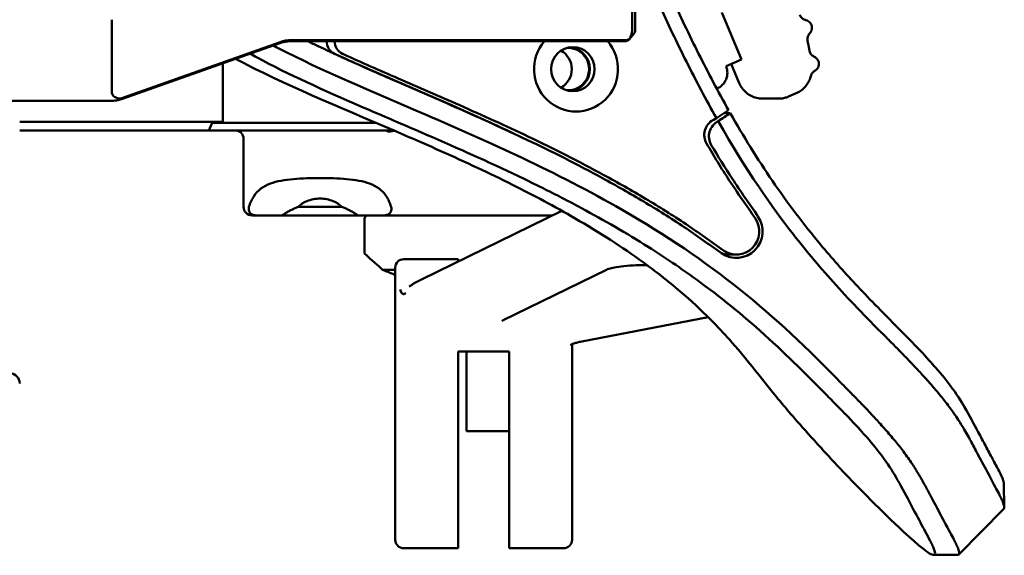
# Model space of a CAD drawing. Header units: millimetres. Extents: x 0 to 14369, y -869 to 2970.
# Tile 379 of 656: x 1738 to 1796, y 1844 to 1875. Entities that reach past the tile are written whole.
import ezdxf

# ---------------------------------------------------------------- set-up
doc = ezdxf.new("R2010")
doc.units = ezdxf.units.MM
doc.header["$LTSCALE"] = 10
doc.layers.add('Sichtbar (ISO)', color=7, linetype='Continuous', lineweight=50)

msp = doc.modelspace()

# ---------------------------------------------------------------- linework, layer by layer
at = {"layer": 'Sichtbar (ISO)'}
for p, q in [((1773.809, 1874.617), (1773.809, 1898.41)), ((1774.001, 1898.248), (1774.001, 1874.78)), ((1779.099, 1875.699), (1780.249, 1872.934)), ((1743.206, 1875.283), (1743.206, 1871.045)), ((1773.657, 1874.139), (1773.915, 1874.449)), ((1773.915, 1874.449), (1773.915, 1874.449)), ((1743.78, 1870.605), (1753.085, 1873.902)), ((1743.794, 1870.667), (1753.099, 1873.965)), ((1773.4, 1874.014), (1753.734, 1874.014)), ((1753.773, 1874.081), (1773.456, 1874.081)), ((1749.738, 1872.716), (1749.738, 1869.264)), ((1780.249, 1872.934), (1779.339, 1872.546)), ((1780.114, 1871.553), (1779.646, 1872.677)), ((1784.523, 1873.105), (1784.523, 1873.105)), ((1783.464, 1870.948), (1783.003, 1870.752)), ((1729.606, 1870.514), (1743.31, 1870.514)), ((1743.759, 1870.598), (1743.646, 1870.564)), ((1782.424, 1870.634), (1781.485, 1870.634)), ((1779.489, 1869.954), (1778.774, 1869.483)), ((1779.588, 1869.78), (1779.226, 1869.78)), ((1737.784, 1869.264), (1744.853, 1869.264)), ((1749.738, 1869.264), (1744.853, 1869.264)), ((1749.111, 1869.214), (1748.916, 1868.764)), ((1758.736, 1869.214), (1749.111, 1869.214)), ((1778.774, 1869.483), (1778.579, 1869.377)), ((1778.859, 1869.302), (1778.872, 1869.31)), ((1737.784, 1868.764), (1744.853, 1868.764)), ((1748.916, 1868.764), (1744.853, 1868.764)), ((1759.784, 1868.764), (1748.916, 1868.764)), ((1750.953, 1868.264), (1750.953, 1864.264)), ((1756.731, 1864.264), (1754.175, 1864.264)), ((1761.424, 1859.996), (1769.668, 1864.038)), ((1751.453, 1863.764), (1751.681, 1863.764)), ((1751.681, 1863.764), (1753.22, 1863.764)), ((1757.686, 1863.764), (1753.22, 1863.764)), ((1757.686, 1863.764), (1759.225, 1863.764)), ((1758.076, 1863.564), (1758.076, 1861.514)), ((1759.225, 1863.764), (1759.449, 1863.764)), ((1759.449, 1863.764), (1761.022, 1863.764)), ((1761.022, 1863.764), (1769.109, 1863.764)), ((1760.488, 1861.184), (1760.376, 1861.184)), ((1760.488, 1861.184), (1763.576, 1861.184)), ((1763.576, 1861.184), (1763.576, 1861.051)), ((1779.479, 1861.46), (1779.948, 1861.46)), ((1759.876, 1860.564), (1759.134, 1860.564)), ((1759.876, 1860.684), (1759.876, 1854.513)), ((1766.196, 1857.567), (1772.314, 1860.566)), ((1759.876, 1860.264), (1759.854, 1860.264)), ((1760.045, 1860.264), (1760.044, 1860.264)), ((1770.854, 1856.341), (1778.285, 1857.771)), ((1770.276, 1854.402), (1770.276, 1856.185)), ((1763.576, 1854.099), (1763.576, 1855.741)), ((1766.576, 1855.741), (1763.576, 1855.741)), ((1764.076, 1851.064), (1764.076, 1855.741)), ((1766.576, 1855.741), (1766.576, 1854.099)), ((1759.876, 1854.513), (1759.876, 1854.402)), ((1759.876, 1851.893), (1759.876, 1854.402)), ((1770.276, 1854.402), (1770.276, 1851.893)), ((1763.576, 1854.099), (1763.576, 1851.577)), ((1766.576, 1851.577), (1766.576, 1854.099)), ((1759.876, 1851.893), (1759.876, 1851.266)), ((1770.276, 1851.266), (1770.276, 1851.893)), ((1759.876, 1844.769), (1759.876, 1851.266)), ((1763.576, 1850.998), (1763.576, 1851.577)), ((1766.576, 1851.577), (1766.576, 1850.998)), ((1770.276, 1851.266), (1770.276, 1844.769)), ((1763.576, 1850.998), (1763.576, 1844.436)), ((1766.576, 1851.064), (1764.076, 1851.064)), ((1766.576, 1844.436), (1766.576, 1850.998)), ((1795.689, 1847.97), (1795.707, 1846.573)), ((1794.352, 1845.138), (1795.679, 1846.482)), ((1793.025, 1843.794), (1794.352, 1845.138)), ((1759.876, 1844.669), (1759.876, 1844.769)), ((1763.576, 1844.436), (1763.576, 1844.169)), ((1766.576, 1844.169), (1766.576, 1844.436)), ((1770.276, 1844.769), (1770.276, 1844.669)), ((1760.376, 1844.169), (1763.576, 1844.169)), ((1766.576, 1844.169), (1769.776, 1844.169)), ((1792.956, 1843.77), (1791.559, 1843.77))]:
    msp.add_line(p, q, dxfattribs=at)
for centre, radius, start, end in [((1743.613, 1871.076), 0.5, 286.89398, 289.51243), ((1750.453, 1868.264), 0.5, 0, 90), ((1751.453, 1864.264), 0.5, 180, 270), ((1758.276, 1863.564), 0.2, 90, 180), ((1760.376, 1860.684), 0.5, 89.99999, 179.99995), ((1737.174, 1853.858), 0.61, 0.91728, 86.08275), ((1760.376, 1844.669), 0.5, 180, 270), ((1769.776, 1844.669), 0.5, 270, 0)]:
    msp.add_arc(centre, radius, start, end, dxfattribs=at)
for centre, major_axis, ratio, start_param, end_param in [((1773.111, 1874.264), (0.601, 0.616), 0.577262, 5.186509, 5.74886), ((1753.773, 1872.014), (0, 2.067), 0.987688, 0, 0.336675), ((1756.628, 1874.005), (0, -0.8), 0.987688, 4.701003, 5.860082), ((1757.098, 1874.005), (0, 0.8), 0.987688, 1.55941, 2.718489), ((1770.513, 1872.372), (0, -2.5), 0.987688, 3.99575, 8.570621), ((1769.027, 1872.372), (0, -1.25), 0.987688, 0.508699, 2.632894), ((1770.044, 1872.372), (0, -1.25), 0.987688, 6.218287, 9.489676), ((1770.044, 1872.372), (0, 1.3), 0.987688, 3.251464, 6.173314), ((1778.429, 1872.158), (0, -1), 0.987688, 0.372775, 1.96929), ((1743.887, 1871.159), (-0.659, -0.24), 0.711744, 6.03014, 6.178417), ((1743.555, 1871.042), (0, 0.353), 0.987688, 1.774788, 2.040153), ((1743.887, 1871.159), (-0.659, -0.24), 0.711744, 0.082479, 0.777282), ((1743.308, 1871.526), (1.077, -0.017), 0.939999, 4.729138, 4.729321), ((1743.653, 1871.076), (0, -0.433), 0.987688, 6.00867, 6.61986), ((1779.043, 1868.495), (0, -1), 0.987688, 3.631367, 5.247821), ((1779.319, 1868.417), (0, 1), 0.987688, 0.484039, 2.109341), ((1779.948, 1862.819), (0, -1.559), 0.987688, 5.680378, 8.456789), ((1779.948, 1862.819), (0, -1.359), 0.987688, 5.680378, 8.456789), ((1779.479, 1862.819), (0, -1.359), 0.987688, 6.002447, 6.283185), ((1778.462, 1862.819), (0, -1.559), 0.987688, 0.50361, 0.537513), ((1780.537, 1860.683), (-20.662, 0.001), 0.004573, 0.000001, 0.000004)]:
    msp.add_ellipse(centre, major_axis=major_axis, ratio=ratio, start_param=start_param, end_param=end_param, dxfattribs=at)
msp.add_ellipse((1770.325, 1872.372), major_axis=(0, -1.3), ratio=0.987688, dxfattribs=at)
for points, knots in [([(1775.382, 1876.222), (1775.899, 1875.088), (1776.442, 1873.941), (1777.569, 1871.69), (1778.157, 1870.577), (1778.774, 1869.483)], [-0.757357, -0.757357, -0.757357, -0.757357, -0.3779386, -0.3779386, -0.000001, -0.000001, -0.000001, -0.000001]), ([(1776.11, 1876.669), (1776.631, 1875.525), (1777.165, 1874.398), (1778.286, 1872.156), (1778.872, 1871.047), (1779.489, 1869.954)], [-0.7535239, -0.7535239, -0.7535239, -0.7535239, -0.377716, -0.377716, -0.0000033, -0.0000033, -0.0000033, -0.0000033]), ([(1783.677, 1875.564), (1783.689, 1875.533), (1783.704, 1875.503), (1783.739, 1875.447), (1783.759, 1875.421), (1783.804, 1875.374), (1783.828, 1875.352), (1783.881, 1875.315), (1783.909, 1875.299), (1783.967, 1875.273), (1783.998, 1875.263), (1784.029, 1875.256)], [2.8039711, 2.8039711, 2.8039711, 2.8039711, 3.0016839, 3.0016839, 3.1993966, 3.1993966, 3.3971093, 3.3971093, 3.5948221, 3.5948221, 3.7925348, 3.7925348, 3.7925348, 3.7925348]), ([(1784.029, 1875.256), (1784.078, 1875.246), (1784.125, 1875.227), (1784.211, 1875.176), (1784.249, 1875.143), (1784.314, 1875.068), (1784.34, 1875.025), (1784.378, 1874.934), (1784.389, 1874.884), (1784.396, 1874.786), (1784.392, 1874.735), (1784.367, 1874.639), (1784.347, 1874.593), (1784.304, 1874.526), (1784.285, 1874.502), (1784.264, 1874.48)], [0, 0, 0, 0, 0.01498895, 0.01498895, 0.02980429, 0.02980429, 0.04462305, 0.04462305, 0.05944057, 0.05944057, 0.07425796, 0.07425796, 0.08907595, 0.08907595, 0.09819222, 0.09819222, 0.09819222, 0.09819222]), ([(1774.001, 1874.78), (1774.001, 1874.746), (1774, 1874.712), (1773.995, 1874.651), (1773.991, 1874.622), (1773.977, 1874.558), (1773.963, 1874.521), (1773.934, 1874.474), (1773.925, 1874.462), (1773.915, 1874.449)], [0, 0, 0, 0, 0.01005051, 0.01005051, 0.01954803, 0.01954803, 0.03173243, 0.03173243, 0.03653895, 0.03653895, 0.03653895, 0.03653895]), ([(1784.135, 1874.02), (1784.128, 1874.053), (1784.124, 1874.086), (1784.123, 1874.153), (1784.126, 1874.186), (1784.137, 1874.252), (1784.146, 1874.284), (1784.171, 1874.346), (1784.186, 1874.375), (1784.221, 1874.431), (1784.241, 1874.456), (1784.264, 1874.48)], [3.6310818, 3.6310818, 3.6310818, 3.6310818, 3.8287184, 3.8287184, 4.026355, 4.026355, 4.2239915, 4.2239915, 4.4216281, 4.4216281, 4.6192647, 4.6192647, 4.6192647, 4.6192647]), ([(1753.734, 1874.014), (1753.69, 1874.014), (1753.646, 1874.012), (1753.558, 1874.006), (1753.514, 1874.002), (1753.427, 1873.99), (1753.383, 1873.982), (1753.297, 1873.964), (1753.254, 1873.954), (1753.169, 1873.93), (1753.127, 1873.917), (1753.085, 1873.902)], [6.2831853, 6.2831853, 6.2831853, 6.2831853, 6.3505203, 6.3505203, 6.4178552, 6.4178552, 6.4851902, 6.4851902, 6.5525252, 6.5525252, 6.6198601, 6.6198601, 6.6198601, 6.6198601]), ([(1754.736, 1874.014), (1754.935, 1873.916), (1755.136, 1873.82), (1755.338, 1873.723), (1755.805, 1873.501), (1756.278, 1873.282), (1756.755, 1873.064), (1757.283, 1872.824), (1757.816, 1872.586), (1758.352, 1872.349), (1758.89, 1872.112), (1759.431, 1871.876), (1759.975, 1871.64), (1760.573, 1871.379), (1761.175, 1871.118), (1761.778, 1870.855), (1762.382, 1870.592), (1762.987, 1870.327), (1763.594, 1870.059), (1764.265, 1869.762), (1764.937, 1869.461), (1765.61, 1869.154), (1766.282, 1868.847), (1766.954, 1868.535), (1767.625, 1868.215), (1768.369, 1867.86), (1769.112, 1867.496), (1769.852, 1867.121), (1770.592, 1866.745), (1771.33, 1866.359), (1772.064, 1865.959), (1772.88, 1865.514), (1773.691, 1865.051), (1774.496, 1864.572), (1775.298, 1864.095), (1776.094, 1863.601), (1776.874, 1863.075), (1777.614, 1862.576), (1778.338, 1862.048), (1779.075, 1861.535)], [0.2518785, 0.2518785, 0.2518785, 0.2518785, 0.2713186, 0.2713186, 0.2713186, 0.3162868, 0.3162868, 0.3162868, 0.3659827, 0.3659827, 0.3659827, 0.4157318, 0.4157318, 0.4157318, 0.4704712, 0.4704712, 0.4704712, 0.5252266, 0.5252266, 0.5252266, 0.5858181, 0.5858181, 0.5858181, 0.6463583, 0.6463583, 0.6463583, 0.7134722, 0.7134722, 0.7134722, 0.7805648, 0.7805648, 0.7805648, 0.8551772, 0.8551772, 0.8551772, 0.9294598, 0.9294598, 0.9294598, 1, 1, 1, 1]), ([(1773.573, 1874.065), (1773.563, 1874.059), (1773.553, 1874.054), (1773.522, 1874.038), (1773.5, 1874.029), (1773.452, 1874.017), (1773.427, 1874.014), (1773.402, 1874.014)], [0.00053977, 0.00053977, 0.00053977, 0.00053977, 0.00439088, 0.00439088, 0.01168745, 0.01168745, 0.0192806, 0.0192806, 0.0192806, 0.0192806]), ([(1773.702, 1874.236), (1773.69, 1874.214), (1773.675, 1874.193), (1773.639, 1874.153), (1773.618, 1874.135), (1773.574, 1874.108), (1773.552, 1874.098), (1773.505, 1874.084), (1773.481, 1874.081), (1773.456, 1874.081)], [0.000001, 0.000001, 0.000001, 0.000001, 0.00770548, 0.00770548, 0.01618567, 0.01618567, 0.02341904, 0.02341904, 0.03088693, 0.03088693, 0.03088693, 0.03088693]), ([(1784.238, 1873.48), (1784.232, 1873.516), (1784.226, 1873.552), (1784.213, 1873.624), (1784.207, 1873.661), (1784.193, 1873.733), (1784.186, 1873.769), (1784.172, 1873.841), (1784.165, 1873.877), (1784.15, 1873.949), (1784.143, 1873.985), (1784.135, 1874.02)], [5.74185215, 5.74185215, 5.74185215, 5.74185215, 5.75222096, 5.75222096, 5.76258977, 5.76258977, 5.77295857, 5.77295857, 5.78332738, 5.78332738, 5.79369619, 5.79369619, 5.79369619, 5.79369619]), ([(1785.264, 1853.177), (1784.152, 1854.299), (1782.989, 1855.48), (1780.285, 1857.921), (1778.998, 1858.966), (1776.675, 1860.655), (1775.731, 1861.293), (1773.48, 1862.715), (1772.168, 1863.473), (1770.071, 1864.601), (1769.304, 1864.996), (1767.652, 1865.819), (1766.768, 1866.242), (1765.398, 1866.878), (1764.922, 1867.095), (1762.837, 1868.035), (1760.395, 1869.085), (1759.245, 1869.58), (1758.454, 1869.919), (1755.691, 1871.119), (1753.581, 1872.065), (1751.61, 1873.13), (1751.472, 1873.205), (1751.335, 1873.282)], [-3.288182, -3.288182, -3.288182, -3.288182, -2.963691, -2.963691, -2.657665, -2.657665, -2.455377, -2.455377, -2.187369, -2.187369, -2.034814, -2.034814, -1.860751, -1.860751, -1.768459, -1.768459, -1.457041, -1.457041, -1.285458, -1.285458, -0.657219, -0.657219, -0.60987, -0.60987, -0.60987, -0.60987]), ([(1786.119, 1853.884), (1782.18, 1857.979), (1778.446, 1861.084), (1769.354, 1866.317), (1765.341, 1868.103), (1758.435, 1871.087), (1755.51, 1872.308), (1752.924, 1873.644), (1752.81, 1873.703), (1752.695, 1873.764)], [-3.808685, -3.808685, -3.808685, -3.808685, -2.511642, -2.511642, -1.551379, -1.551379, -0.688068, -0.688068, -0.648421, -0.648421, -0.648421, -0.648421]), ([(1756.304, 1873.275), (1756.325, 1873.266), (1756.872, 1873.016), (1757.959, 1872.532), (1759.635, 1871.8), (1761.385, 1871.041), (1763.267, 1870.217), (1765.075, 1869.408), (1766.275, 1868.852), (1766.802, 1868.603)], [0, 0, 0, 0, 0.0028807, 0.0753566, 0.14791, 0.2277414, 0.3075961, 0.395962, 0.4650874, 0.4650874, 0.4650874, 0.4650874]), ([(1779.187, 1861.699), (1778.453, 1862.211), (1776.961, 1863.298), (1774.597, 1864.764), (1772.245, 1866.106), (1769.942, 1867.311), (1767.783, 1868.369), (1765.69, 1869.342), (1763.737, 1870.217), (1761.854, 1871.041), (1760.104, 1871.8), (1758.428, 1872.532), (1757.342, 1873.016), (1756.794, 1873.266), (1756.773, 1873.275)], [0, 0, 0, 0, 0.102875, 0.211208, 0.320022, 0.417869, 0.515747, 0.604038, 0.692404, 0.772259, 0.85209, 0.924643, 0.997119, 1, 1, 1, 1]), ([(1784.238, 1873.48), (1784.243, 1873.447), (1784.252, 1873.415), (1784.275, 1873.353), (1784.289, 1873.323), (1784.324, 1873.267), (1784.344, 1873.241), (1784.389, 1873.193), (1784.413, 1873.171), (1784.466, 1873.134), (1784.493, 1873.118), (1784.523, 1873.105)], [2.6002595, 2.6002595, 2.6002595, 2.6002595, 2.797954, 2.797954, 2.9956485, 2.9956485, 3.193343, 3.193343, 3.3910375, 3.3910375, 3.5886983, 3.5886983, 3.5886983, 3.5886983]), ([(1782.221, 1853.177), (1781.828, 1853.66), (1781.449, 1854.145), (1780.659, 1855.135), (1780.225, 1855.671), (1779.342, 1856.672), (1778.973, 1857.072), (1778.055, 1858.01), (1777.504, 1858.532), (1776.554, 1859.362), (1776.196, 1859.663), (1775.386, 1860.312), (1774.934, 1860.657), (1773.228, 1861.897), (1771.886, 1862.76), (1769.261, 1864.282), (1768.014, 1864.945), (1766.096, 1865.904), (1765.411, 1866.235), (1763.309, 1867.222), (1761.812, 1867.886), (1757.191, 1869.888), (1753.863, 1871.244), (1750.892, 1872.765), (1750.687, 1872.871), (1750.483, 1872.98)], [-4.472401, -4.472401, -4.472401, -4.472401, -4.151904, -4.151904, -3.852924, -3.852924, -3.662593, -3.662593, -3.404462, -3.404462, -3.261075, -3.261075, -3.093104, -3.093104, -2.652565, -2.652565, -2.282059, -2.282059, -2.080594, -2.080594, -1.679041, -1.679041, -0.744333, -0.744333, -0.674821, -0.674821, -0.674821, -0.674821]), ([(1784.523, 1873.105), (1784.568, 1873.084), (1784.611, 1873.056), (1784.684, 1872.988), (1784.715, 1872.949), (1784.763, 1872.862), (1784.78, 1872.814), (1784.798, 1872.717), (1784.799, 1872.667), (1784.786, 1872.569), (1784.771, 1872.52), (1784.728, 1872.432), (1784.698, 1872.39), (1784.634, 1872.325), (1784.6, 1872.298), (1784.563, 1872.277)], [0, 0, 0, 0, 0.0149792, 0.0149792, 0.0297901, 0.0297901, 0.044607, 0.044607, 0.0594236, 0.0594236, 0.0742402, 0.0742402, 0.0890568, 0.0890568, 0.1018536, 0.1018536, 0.1018536, 0.1018536]), ([(1784.563, 1872.277), (1784.54, 1872.264), (1784.518, 1872.249), (1784.477, 1872.215), (1784.457, 1872.197), (1784.422, 1872.157), (1784.406, 1872.136), (1784.377, 1872.09), (1784.364, 1872.066), (1784.343, 1872.016), (1784.334, 1871.99), (1784.327, 1871.964)], [1.3792833, 1.3792833, 1.3792833, 1.3792833, 1.5411921, 1.5411921, 1.703101, 1.703101, 1.8650098, 1.8650098, 2.0269187, 2.0269187, 2.1888275, 2.1888275, 2.1888275, 2.1888275]), ([(1781.485, 1870.634), (1781.369, 1870.634), (1781.252, 1870.647), (1781.025, 1870.702), (1780.915, 1870.743), (1780.707, 1870.85), (1780.609, 1870.915), (1780.432, 1871.068), (1780.353, 1871.154), (1780.216, 1871.343), (1780.158, 1871.446), (1780.114, 1871.553)], [2.276166, 2.276166, 2.276166, 2.276166, 2.510626, 2.510626, 2.745087, 2.745087, 2.979547, 2.979547, 3.214008, 3.214008, 3.448468, 3.448468, 3.448468, 3.448468]), ([(1783.464, 1870.948), (1783.549, 1870.984), (1783.63, 1871.028), (1783.783, 1871.131), (1783.855, 1871.189), (1783.987, 1871.318), (1784.047, 1871.389), (1784.152, 1871.539), (1784.198, 1871.62), (1784.275, 1871.787), (1784.305, 1871.875), (1784.327, 1871.964)], [4.4055135, 4.4055135, 4.4055135, 4.4055135, 4.5904948, 4.5904948, 4.7754762, 4.7754762, 4.9604575, 4.9604575, 5.1454389, 5.1454389, 5.3304202, 5.3304202, 5.3304202, 5.3304202]), ([(1783.003, 1870.752), (1782.967, 1870.736), (1782.93, 1870.722), (1782.854, 1870.697), (1782.816, 1870.686), (1782.739, 1870.667), (1782.7, 1870.659), (1782.622, 1870.646), (1782.583, 1870.642), (1782.503, 1870.635), (1782.464, 1870.634), (1782.424, 1870.634)], [1.8776718, 1.8776718, 1.8776718, 1.8776718, 1.9573706, 1.9573706, 2.0370693, 2.0370693, 2.1167681, 2.1167681, 2.1964668, 2.1964668, 2.2761656, 2.2761656, 2.2761656, 2.2761656]), ([(1779.588, 1869.78), (1779.468, 1869.702), (1779.349, 1869.623), (1779.111, 1869.466), (1778.992, 1869.388), (1778.872, 1869.31)], [0.000001, 0.000001, 0.000001, 0.000001, 0.0707406, 0.0707406, 0.1414246, 0.1414246, 0.1414246, 0.1414246]), ([(1779.588, 1869.78), (1779.974, 1869.102), (1780.371, 1868.431), (1781.198, 1867.099), (1781.625, 1866.441), (1782.959, 1864.488), (1783.891, 1863.251), (1785.559, 1861.249), (1786.247, 1860.475), (1787.329, 1859.314), (1787.71, 1858.916), (1788.292, 1858.317), (1788.493, 1858.112), (1788.797, 1857.803), (1788.9, 1857.698), (1789.055, 1857.541), (1789.107, 1857.489), (1789.185, 1857.41), (1789.211, 1857.384), (1789.25, 1857.344), (1789.263, 1857.331), (1789.291, 1857.302), (1789.312, 1857.282), (1789.315, 1857.278)], [0.000001, 0.000001, 0.000001, 0.000001, 0.234789, 0.234789, 0.471938, 0.471938, 0.948633, 0.948633, 1.262356, 1.262356, 1.430406, 1.430406, 1.518702, 1.518702, 1.563761, 1.563761, 1.586453, 1.586453, 1.597825, 1.597825, 1.603515, 1.603515, 1.610164, 1.610164, 1.610164, 1.610164]), ([(1778.872, 1869.31), (1780.543, 1866.374), (1782.049, 1864.24), (1784.101, 1861.613), (1784.935, 1860.627), (1786.273, 1859.145), (1786.746, 1858.639), (1787.475, 1857.879), (1787.728, 1857.62), (1788.111, 1857.231), (1788.242, 1857.1), (1788.439, 1856.903), (1788.505, 1856.836), (1788.605, 1856.737), (1788.638, 1856.704), (1788.717, 1856.626), (1788.767, 1856.576), (1788.773, 1856.571)], [-0.1060529, -0.1060529, -0.1060529, -0.1060529, -0.0611121, -0.0611121, -0.0321377, -0.0321377, -0.0167402, -0.0167402, -0.0087014, -0.0087014, -0.0045841, -0.0045841, -0.0024994, -0.0024994, -0.0014504, -0.0014504, -0.0000261, -0.0000261, -0.0000261, -0.0000261]), ([(1759.243, 1868.764), (1759.289, 1868.763), (1759.33, 1868.75), (1759.398, 1868.725), (1759.425, 1868.715), (1759.469, 1868.706), (1759.482, 1868.704), (1759.503, 1868.702), (1759.51, 1868.701), (1759.522, 1868.701), (1759.528, 1868.701), (1759.54, 1868.701), (1759.546, 1868.701), (1759.565, 1868.702), (1759.578, 1868.704), (1759.656, 1868.712), (1759.739, 1868.729), (1759.834, 1868.742)], [-1.3412973, -1.3412973, -1.3412973, -1.3412973, -1.3020238, -1.3020238, -1.2809546, -1.2809546, -1.2726942, -1.2726942, -1.2691348, -1.2691348, -1.2664104, -1.2664104, -1.2633843, -1.2633843, -1.2581938, -1.2581938, -1.2325095, -1.2325095, -1.2325095, -1.2325095]), ([(1778.194, 1867.985), (1778.621, 1867.256), (1779.532, 1865.763), (1780.548, 1864.333), (1781.054, 1863.589)], [0, 0, 0, 0, 0.485604, 1, 1, 1, 1]), ([(1781.216, 1863.703), (1780.709, 1864.449), (1780.188, 1865.182), (1779.695, 1865.932), (1779.268, 1866.58), (1778.863, 1867.24), (1778.471, 1867.904)], [0, 0, 0, 0, 0.536234, 0.536234, 0.536234, 1, 1, 1, 1]), ([(1751.273, 1864.264), (1751.345, 1864.495), (1751.437, 1864.703), (1751.661, 1865.049), (1751.802, 1865.206), (1752.141, 1865.464), (1752.339, 1865.564), (1752.914, 1865.777), (1753.382, 1865.856), (1754.396, 1865.943), (1754.943, 1865.955), (1755.963, 1865.955), (1756.51, 1865.943), (1757.525, 1865.856), (1757.992, 1865.777), (1758.567, 1865.564), (1758.765, 1865.464), (1759.104, 1865.206), (1759.245, 1865.049), (1759.47, 1864.703), (1759.561, 1864.495), (1759.633, 1864.264)], [-1.404503, -1.404503, -1.404503, -1.404503, -1.316468, -1.316468, -1.234365, -1.234365, -1.152261, -1.152261, -0.999198, -0.999198, -0.846135, -0.846135, -0.693073, -0.693073, -0.54001, -0.54001, -0.457906, -0.457906, -0.375802, -0.375802, -0.287768, -0.287768, -0.287768, -0.287768]), ([(1754.175, 1864.264), (1754.315, 1864.401), (1754.488, 1864.519), (1754.922, 1864.7), (1755.192, 1864.749), (1755.714, 1864.749), (1755.984, 1864.7), (1756.418, 1864.519), (1756.592, 1864.401), (1756.731, 1864.264)], [0.7302171, 0.7302171, 0.7302171, 0.7302171, 0.7957867, 0.7957867, 0.8740995, 0.8740995, 0.9524124, 0.9524124, 1.017982, 1.017982, 1.017982, 1.017982]), ([(1751.681, 1863.764), (1751.643, 1863.764), (1751.604, 1863.768), (1751.516, 1863.787), (1751.469, 1863.807), (1751.384, 1863.86), (1751.348, 1863.894), (1751.289, 1863.977), (1751.269, 1864.025), (1751.249, 1864.135), (1751.253, 1864.2), (1751.273, 1864.264)], [-0.09079553, -0.09079553, -0.09079553, -0.09079553, -0.07887908, -0.07887908, -0.06242985, -0.06242985, -0.04511014, -0.04511014, -0.02502072, -0.02502072, 0, 0, 0, 0]), ([(1757.686, 1863.764), (1757.627, 1863.804), (1757.566, 1863.842), (1757.505, 1863.88), (1757.444, 1863.917), (1757.382, 1863.953), (1757.319, 1863.988), (1757.257, 1864.023), (1757.193, 1864.057), (1757.129, 1864.089), (1757.064, 1864.121), (1756.999, 1864.152), (1756.933, 1864.181), (1756.867, 1864.211), (1756.799, 1864.238), (1756.731, 1864.264)], [0, 0, 0, 0, 0.2, 0.2, 0.2, 0.4, 0.4, 0.4, 0.6, 0.6, 0.6, 0.8, 0.8, 0.8, 1, 1, 1, 1]), ([(1759.633, 1864.264), (1759.648, 1864.216), (1759.655, 1864.166), (1759.648, 1864.066), (1759.635, 1864.017), (1759.588, 1863.93), (1759.558, 1863.893), (1759.481, 1863.83), (1759.436, 1863.806), (1759.335, 1863.772), (1759.28, 1863.764), (1759.225, 1863.764)], [-0.39060843, -0.39060843, -0.39060843, -0.39060843, -0.37197565, -0.37197565, -0.35364455, -0.35364455, -0.33705082, -0.33705082, -0.3199918, -0.3199918, -0.3018233, -0.3018233, -0.3018233, -0.3018233]), ([(1759.134, 1860.564), (1758.96, 1860.717), (1758.8, 1860.859), (1758.284, 1861.321), (1758.076, 1861.512), (1758.076, 1861.514)], [0.8238543, 0.8238543, 0.8238543, 0.8238543, 0.9295309, 0.9295309, 1.2220682, 1.2220682, 1.2220682, 1.2220682]), ([(1759.134, 1860.564), (1759.214, 1860.529), (1759.293, 1860.495), (1759.373, 1860.462), (1759.453, 1860.428), (1759.533, 1860.395), (1759.613, 1860.362), (1759.693, 1860.329), (1759.774, 1860.296), (1759.854, 1860.264)], [0, 0, 0, 0, 0.333333, 0.333333, 0.333333, 0.666667, 0.666667, 0.666667, 1, 1, 1, 1]), ([(1772.314, 1860.566), (1772.338, 1860.578), (1772.384, 1860.597), (1772.528, 1860.642), (1772.64, 1860.67), (1772.932, 1860.726), (1773.121, 1860.754), (1773.553, 1860.8), (1773.799, 1860.818), (1774.259, 1860.838), (1774.469, 1860.842), (1774.679, 1860.841)], [0.013629, 0.013629, 0.013629, 0.013629, 0.183825, 0.183825, 0.418477, 0.418477, 0.698725, 0.698725, 0.999511, 0.999511, 1.239794, 1.239794, 1.239794, 1.239794]), ([(1761.424, 1859.996), (1761.369, 1859.969), (1761.315, 1859.942), (1761.21, 1859.887), (1761.159, 1859.859), (1761.059, 1859.802), (1761.01, 1859.774), (1760.916, 1859.716), (1760.87, 1859.687), (1760.781, 1859.628), (1760.737, 1859.598), (1760.695, 1859.568)], [6.2695566, 6.2695566, 6.2695566, 6.2695566, 6.2918154, 6.2918154, 6.3140742, 6.3140742, 6.3363331, 6.3363331, 6.3585919, 6.3585919, 6.3808507, 6.3808507, 6.3808507, 6.3808507]), ([(1760.172, 1859.395), (1760.172, 1859.394), (1760.173, 1859.393), (1760.173, 1859.392), (1760.186, 1859.352), (1760.2, 1859.315), (1760.214, 1859.283), (1760.227, 1859.254), (1760.24, 1859.229), (1760.254, 1859.208), (1760.255, 1859.206), (1760.257, 1859.204), (1760.258, 1859.202), (1760.274, 1859.18), (1760.29, 1859.164), (1760.307, 1859.152), (1760.323, 1859.141), (1760.341, 1859.134), (1760.361, 1859.132), (1760.362, 1859.131), (1760.364, 1859.131), (1760.365, 1859.131), (1760.383, 1859.13), (1760.403, 1859.132), (1760.425, 1859.141), (1760.449, 1859.149), (1760.475, 1859.165), (1760.505, 1859.186)], [0.5695429, 0.5695429, 0.5695429, 0.5695429, 0.5714286, 0.5714286, 0.5714286, 0.6428571, 0.6428571, 0.6428571, 0.7073338, 0.7073338, 0.7073338, 0.7142857, 0.7142857, 0.7142857, 0.7857143, 0.7857143, 0.7857143, 0.8571429, 0.8571429, 0.8571429, 0.8623045, 0.8623045, 0.8623045, 0.9285714, 0.9285714, 0.9285714, 1, 1, 1, 1]), ([(1766.176, 1857.556), (1766.176, 1857.556), (1766.177, 1857.557), (1766.182, 1857.559), (1766.187, 1857.563), (1766.196, 1857.567)], [6.20856779, 6.20856779, 6.20856779, 6.20856779, 6.23807135, 6.23807135, 6.29681403, 6.29681403, 6.29681403, 6.29681403]), ([(1794.178, 1850.996), (1793.898, 1851.517), (1793.673, 1851.96), (1793.162, 1852.828), (1792.9, 1853.246), (1792.206, 1854.176), (1791.882, 1854.56), (1791.348, 1855.164), (1791.03, 1855.515), (1790.192, 1856.39), (1789.78, 1856.808), (1789.315, 1857.278)], [0.000011, 0.000011, 0.000011, 0.000011, 0.503533, 0.503533, 0.854031, 0.854031, 1.158892, 1.158892, 1.375828, 1.375828, 1.54991, 1.54991, 1.54991, 1.54991]), ([(1788.773, 1856.571), (1788.945, 1856.397), (1789.156, 1856.184), (1789.536, 1855.797), (1789.725, 1855.604), (1790.035, 1855.283), (1790.157, 1855.156), (1790.347, 1854.955), (1790.416, 1854.883), (1790.664, 1854.619), (1790.839, 1854.429), (1791.223, 1854.006), (1791.427, 1853.775), (1791.66, 1853.502), (1791.705, 1853.449), (1791.846, 1853.281), (1791.937, 1853.171), (1792.112, 1852.955), (1792.195, 1852.85), (1792.453, 1852.516), (1792.61, 1852.301), (1792.927, 1851.847), (1793.076, 1851.615), (1793.258, 1851.317), (1793.307, 1851.236), (1793.512, 1850.888), (1793.652, 1850.635), (1793.851, 1850.264), (1793.911, 1850.152), (1794.054, 1849.881), (1794.11, 1849.777), (1794.175, 1849.653)], [0.000042, 0.000042, 0.000042, 0.000042, 0.073898, 0.073898, 0.147678, 0.147678, 0.196568, 0.196568, 0.224371, 0.224371, 0.298565, 0.298565, 0.394285, 0.394285, 0.418026, 0.418026, 0.46946, 0.46946, 0.522397, 0.522397, 0.644097, 0.644097, 0.805557, 0.805557, 0.86594, 0.86594, 1.081865, 1.081865, 1.189901, 1.189901, 1.304567, 1.304567, 1.304567, 1.304567]), ([(1770.854, 1856.341), (1770.759, 1856.323), (1770.672, 1856.303), (1770.515, 1856.264), (1770.446, 1856.245), (1770.328, 1856.206), (1770.28, 1856.187), (1770.209, 1856.155), (1770.186, 1856.141), (1770.179, 1856.136), (1770.179, 1856.136), (1770.179, 1856.136)], [5.8637661, 5.8637661, 5.8637661, 5.8637661, 5.9902118, 5.9902118, 6.1166575, 6.1166575, 6.2431032, 6.2431032, 6.3695489, 6.3695489, 6.3924627, 6.3924627, 6.3924627, 6.3924627]), ([(1791.521, 1846.966), (1791.467, 1847.065), (1791.416, 1847.163), (1791.31, 1847.363), (1791.259, 1847.46), (1791.1, 1847.757), (1790.992, 1847.958), (1790.839, 1848.228), (1790.805, 1848.289), (1790.728, 1848.421), (1790.686, 1848.493), (1790.592, 1848.648), (1790.541, 1848.734), (1790.423, 1848.922), (1790.356, 1849.026), (1790.139, 1849.354), (1789.97, 1849.595), (1789.698, 1849.958), (1789.619, 1850.061), (1789.454, 1850.272), (1789.368, 1850.378), (1789.188, 1850.599), (1789.093, 1850.712), (1788.9, 1850.938), (1788.804, 1851.049), (1788.612, 1851.267), (1788.517, 1851.373), (1788.248, 1851.672), (1788.069, 1851.867), (1787.814, 1852.139), (1787.744, 1852.214), (1787.548, 1852.421), (1787.422, 1852.553), (1787.102, 1852.883), (1786.907, 1853.083), (1786.514, 1853.483), (1786.295, 1853.706), (1786.119, 1853.884)], [0.000009, 0.000009, 0.000009, 0.000009, 0.095969, 0.095969, 0.191872, 0.191872, 0.38369, 0.38369, 0.438478, 0.438478, 0.501551, 0.501551, 0.574235, 0.574235, 0.65731, 0.65731, 0.824597, 0.824597, 0.887538, 0.887538, 0.947693, 0.947693, 1.006968, 1.006968, 1.060601, 1.060601, 1.110047, 1.110047, 1.196695, 1.196695, 1.229177, 1.229177, 1.286533, 1.286533, 1.373088, 1.373088, 1.45972, 1.45972, 1.45972, 1.45972]), ([(1782.559, 1852.765), (1782.501, 1852.835), (1782.445, 1852.904), (1782.332, 1853.041), (1782.276, 1853.109), (1782.221, 1853.177)], [0.00000903, 0.00000903, 0.00000903, 0.00000903, 0.03640373, 0.03640373, 0.07302713, 0.07302713, 0.07302713, 0.07302713]), ([(1785.264, 1853.177), (1785.292, 1853.148), (1785.321, 1853.119), (1785.378, 1853.061), (1785.407, 1853.032), (1785.491, 1852.947), (1785.547, 1852.89), (1785.709, 1852.726), (1785.817, 1852.616), (1786.121, 1852.305), (1786.321, 1852.1), (1786.98, 1851.412), (1787.298, 1851.06), (1787.831, 1850.457), (1788.154, 1850.074), (1788.849, 1849.143), (1789.114, 1848.722), (1789.624, 1847.853), (1789.847, 1847.415), (1790.126, 1846.894)], [0.000072, 0.000072, 0.000072, 0.000072, 0.012376, 0.012376, 0.024584, 0.024584, 0.048493, 0.048493, 0.094335, 0.094335, 0.179529, 0.179529, 0.38643, 0.38643, 0.681482, 0.681482, 1.025879, 1.025879, 1.515989, 1.515989, 1.515989, 1.515989]), ([(1791.346, 1844.607), (1791.349, 1844.6), (1791.352, 1844.594), (1791.359, 1844.581), (1791.362, 1844.574), (1791.372, 1844.555), (1791.379, 1844.542), (1791.398, 1844.505), (1791.41, 1844.48), (1791.446, 1844.408), (1791.468, 1844.362), (1791.529, 1844.232), (1791.563, 1844.151), (1791.662, 1843.874), (1791.64, 1843.809), (1791.566, 1843.751), (1791.479, 1843.779), (1791.299, 1843.871), (1791.173, 1843.952), (1790.789, 1844.247), (1790.565, 1844.434), (1789.831, 1845.084), (1789.375, 1845.517), (1788.26, 1846.587), (1787.362, 1847.495), (1785.929, 1848.985), (1785.305, 1849.653), (1783.675, 1851.44), (1782.983, 1852.255), (1782.559, 1852.765)], [0, 0, 0, 0, 0.00652, 0.00652, 0.012997, 0.012997, 0.025829, 0.025829, 0.051027, 0.051027, 0.099772, 0.099772, 0.192496, 0.192496, 0.453784, 0.453784, 0.830496, 0.830496, 1.196281, 1.196281, 1.520723, 1.520723, 2.013543, 2.013543, 3.466166, 3.466166, 4.662449, 4.662449, 6.824996, 6.824996, 6.824996, 6.824996]), ([(1795.397, 1848.709), (1795.277, 1848.934), (1795.152, 1849.17), (1795.021, 1849.416), (1795.018, 1849.422), (1795.015, 1849.427), (1795.013, 1849.432), (1794.884, 1849.673), (1794.75, 1849.924), (1794.612, 1850.182), (1794.607, 1850.191), (1794.602, 1850.201), (1794.597, 1850.211), (1794.461, 1850.465), (1794.321, 1850.727), (1794.178, 1850.995)], [0, 0, 0, 0, 0.3333333, 0.3333333, 0.3333333, 0.3405965, 0.3405965, 0.3405965, 0.6666667, 0.6666667, 0.6666667, 0.6789337, 0.6789337, 0.6789337, 0.9998809, 0.9998809, 0.9998809, 0.9998809]), ([(1794.175, 1849.653), (1794.379, 1849.266), (1794.585, 1848.888), (1795.146, 1847.841), (1795.249, 1847.63), (1795.397, 1847.361)], [0, 0, 0, 0, 0.37113, 0.37113, 1.027391, 1.027391, 1.027391, 1.027391]), ([(1795.689, 1847.97), (1795.689, 1848.002), (1795.682, 1848.044), (1795.622, 1848.257), (1795.516, 1848.479), (1795.397, 1848.709)], [4.573728, 4.573728, 4.573728, 4.573728, 5.05232, 5.05232, 6.5324, 6.5324, 6.5324, 6.5324]), ([(1795.397, 1847.361), (1795.447, 1847.265), (1795.495, 1847.171), (1795.579, 1846.992), (1795.615, 1846.908), (1795.663, 1846.779), (1795.678, 1846.731), (1795.695, 1846.663), (1795.7, 1846.639), (1795.707, 1846.592), (1795.708, 1846.57), (1795.704, 1846.527), (1795.698, 1846.508), (1795.686, 1846.489), (1795.683, 1846.485), (1795.679, 1846.482)], [0.0000342, 0.0000342, 0.0000342, 0.0000342, 0.0963296, 0.0963296, 0.1927149, 0.1927149, 0.2574937, 0.2574937, 0.294846, 0.294846, 0.3375037, 0.3375037, 0.3861084, 0.3861084, 0.398795, 0.398795, 0.398795, 0.398795]), ([(1790.126, 1846.894), (1790.345, 1846.484), (1790.564, 1846.074), (1790.959, 1845.335), (1791.159, 1844.96), (1791.346, 1844.607)], [0.0000094, 0.0000094, 0.0000094, 0.0000094, 0.3972143, 0.3972143, 0.7511259, 0.7511259, 0.7511259, 0.7511259]), ([(1792.743, 1844.674), (1792.605, 1844.957), (1792.489, 1845.147), (1791.929, 1846.2), (1791.73, 1846.584), (1791.521, 1846.966)], [0.0000271, 0.0000271, 0.0000271, 0.0000271, 0.2758641, 0.2758641, 0.4308523, 0.4308523, 0.4308523, 0.4308523]), ([(1792.956, 1843.77), (1792.967, 1843.77), (1792.976, 1843.771), (1793.007, 1843.778), (1793.023, 1843.789), (1793.044, 1843.819), (1793.049, 1843.839), (1793.053, 1843.881), (1793.052, 1843.904), (1793.046, 1843.951), (1793.041, 1843.975), (1793.024, 1844.043), (1793.009, 1844.091), (1792.961, 1844.219), (1792.924, 1844.304), (1792.861, 1844.438), (1792.839, 1844.484), (1792.804, 1844.554), (1792.792, 1844.578), (1792.774, 1844.614), (1792.767, 1844.626), (1792.752, 1844.656), (1792.745, 1844.67), (1792.743, 1844.674)], [1.7104079, 1.7104079, 1.7104079, 1.7104079, 1.7310368, 1.7310368, 1.7808421, 1.7808421, 1.8280936, 1.8280936, 1.8695642, 1.8695642, 1.9058769, 1.9058769, 1.9688438, 1.9688438, 2.0625309, 2.0625309, 2.1093407, 2.1093407, 2.1327502, 2.1327502, 2.1444563, 2.1444563, 2.1620374, 2.1620374, 2.1620374, 2.1620374])]:
    msp.add_open_spline(points, degree=3, knots=knots, dxfattribs=at)
for points in [[(1773.4, 1874.014), (1773.4, 1874.014), (1773.401, 1874.014), (1773.401, 1874.014)], [(1773.657, 1874.139), (1773.634, 1874.111), (1773.607, 1874.087), (1773.576, 1874.068)], [(1743.646, 1870.564), (1743.537, 1870.53), (1743.423, 1870.514), (1743.31, 1870.514)], [(1749.738, 1869.264), (1749.632, 1869.25), (1749.422, 1869.228), (1749.214, 1869.217), (1749.111, 1869.214)], [(1754.175, 1864.264), (1754.107, 1864.238), (1753.973, 1864.183), (1753.777, 1864.091), (1753.586, 1863.99), (1753.401, 1863.881), (1753.28, 1863.804), (1753.22, 1863.764)]]:
    msp.add_open_spline(points, degree=3, dxfattribs=at)

doc.saveas('drawing.dxf')
